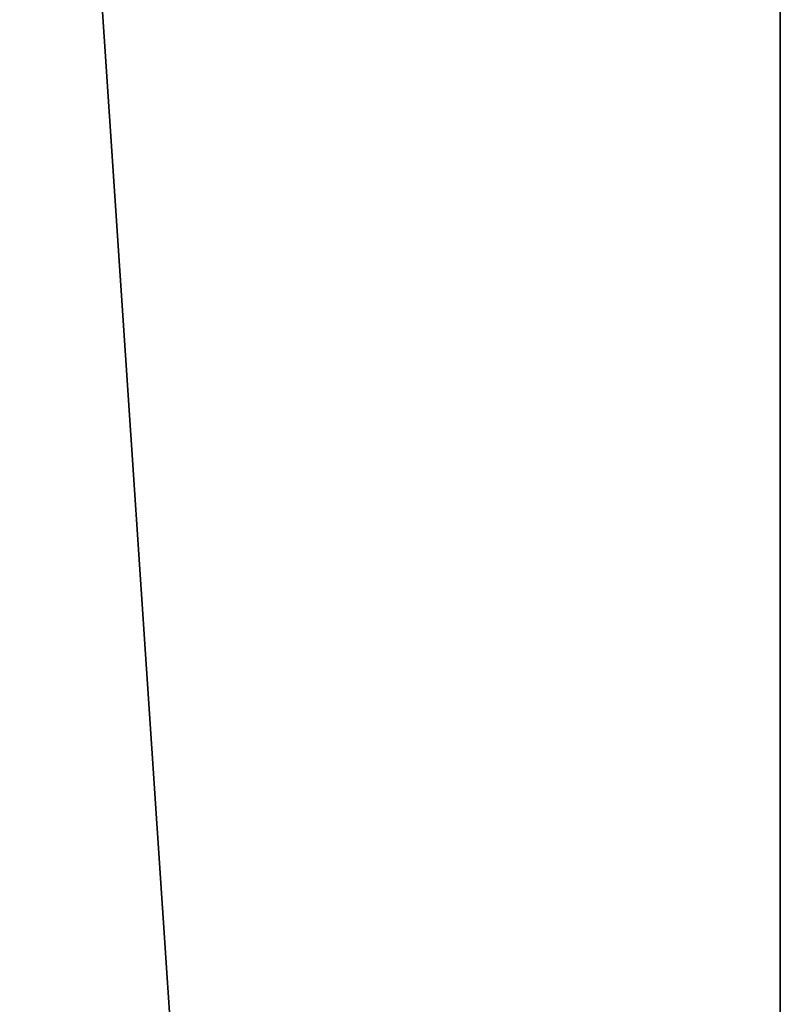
# Model space of a CAD drawing. Header units: millimetres. Extents: x -590 to 3690, y -120 to 127.
# Tile 571 of 656: x 1995.87 to 1999.75, y 11.63 to 16.65. Entities that reach past the tile are written whole.
import ezdxf

# ---------------------------------------------------------------- set-up
doc = ezdxf.new("R2010")
doc.units = ezdxf.units.MM
doc.layers.add('152', color=7, linetype='Continuous', true_color=0xffffff)

# ---------------------------------------------------------------- blocks, each defined once
blk = doc.blocks.new('UG_SURFACE_002')
at = {"layer": '152', "color": 252, "linetype": 'Continuous', "lineweight": 35}
for points in [[(2165, -31.2, 2203.0001), (2165, 108.2, 2203.0001), (835, 108.2, 2203.0001), (835, -31.2, 2203.0001)], [(985, -31.2, 2053), (985, 108.2, 2053), (2015.0001, 108.2, 2053), (2015.0001, -31.2, 2053)]]:
    blk.add_3dface(points, dxfattribs=at)
blk = doc.blocks.new('UG_SURFACE_097')
at = {"layer": '152', "color": 254, "linetype": 'Continuous', "lineweight": 35}
for points in [[(1999.75, -35, 2033.2501), (1999.75, 111.75, 2033.2501), (1000.25, 111.75, 2033.2501), (1000.25, -35, 2033.2501)], [(1999.75, 111.75, 2033.2501), (1999.75, -35, 2033.2501), (1992, 81, 2025.5001)], [(1992, 16, 2025.5001), (1992, 81, 2025.5001), (1999.75, -35, 2033.2501)], [(1999.75, -35, 2033.2501), (1994, -35, 2027.4999), (1992, -33, 2025.5001), (1992, 16, 2025.5001)]]:
    blk.add_3dface(points, dxfattribs=at)
blk = doc.blocks.new('UG_SURFACE_100')
at = {"layer": '152', "color": 254, "linetype": 'Continuous', "lineweight": 35}
for points in [[(1999.75, 111.75, -7), (1992, 16, -7), (1992, 81, -7)], [(1992, 16, -7), (1999.75, 111.75, -7), (1999.75, -35, -7)], [(1992, 81, 2025.5001), (1999.75, -35, 2033.2501), (1999.75, 111.75, 2033.2501)], [(1999.75, -35, 2033.2501), (1992, 81, 2025.5001), (1992, 16, 2025.5001)], [(1999.75, -35, -7), (1994, -35, -7), (1992, -33, -7), (1992, 16, -7)], [(1992, 16, 2025.5001), (1992, -33, 2025.5001), (1994, -35, 2027.4999), (1999.75, -35, 2033.2501)]]:
    blk.add_3dface(points, dxfattribs=at)

msp = doc.modelspace()

# ---------------------------------------------------------------- linework, layer by layer
at = {"layer": '152', "color": 252, "linetype": 'Continuous', "lineweight": -3, "true_color": 0x939598}
for p, q in [((1999.75, -35, 2033.25), (1999.75, 111.75, 2033.25)), ((1999.75, -35, 2033.25), (1999.75, 111.75, 2033.25)), ((1999.75, -35, -7), (1999.75, 111.75, -7)), ((1999.75, -4.25, 432.5), (1999.75, 31.75, 432.5)), ((1999.75, 31.75, 257.5), (1999.75, -4.25, 257.5)), ((1999.75, 31.75, 1692.5), (1999.75, -4.25, 1692.5)), ((1999.75, -4.25, 1867.5), (1999.75, 31.75, 1867.5))]:
    msp.add_line(p, q, dxfattribs=at)
at = {"layer": '152', "color": 252, "linetype": 'Continuous', "lineweight": -3, "true_color": 0x939598, "extrusion": (1, 0, 0)}
for centre, radius in [((16.75, 269.5, 1999.75), 3), ((16.75, 420.5, 1999.75), 3), ((16.75, 1855.5, 1999.75), 3), ((16.75, 1704.5, 1999.75), 3), ((13.75, 365, 1999.75), 5.5), ((13.75, 1800, 1999.75), 5.5)]:
    msp.add_circle(centre, radius, dxfattribs=at)
at = {"layer": '152', "color": 252, "linetype": 'Continuous', "lineweight": -3, "true_color": 0x939598, "extrusion": (-1, 0, 0)}
for centre in [(-13.75, 325, -1999.75), (-13.75, 1760, -1999.75)]:
    msp.add_circle(centre, 5.5, dxfattribs=at)
for centre, radius in [((-10.6, 282.5, -1999.75), 4.15), ((-10.6, 1717.5, -1999.75), 4.15), ((-9.25, 345, -1999.75), 4.25), ((-9.25, 1780, -1999.75), 4.25)]:
    msp.add_arc(centre, radius, 90, 270, dxfattribs=at)
at = {"layer": '152', "color": 252, "linetype": 'Continuous', "lineweight": -3, "true_color": 0x939598, "extrusion": (1, 0, 0)}
for centre in [(10.6, 407.5, 1999.75), (10.6, 1842.5, 1999.75)]:
    msp.add_arc(centre, 4.15, 270, 90, dxfattribs=at)

# ---------------------------------------------------------------- block references
at = {"layer": '152', "color": 252, "linetype": 'Continuous', "lineweight": -3, "true_color": 0x939598}
for name in ['UG_SURFACE_097', 'UG_SURFACE_100', 'UG_SURFACE_002']:
    msp.add_blockref(name, (0, 0), dxfattribs=at)

doc.saveas('drawing.dxf')
